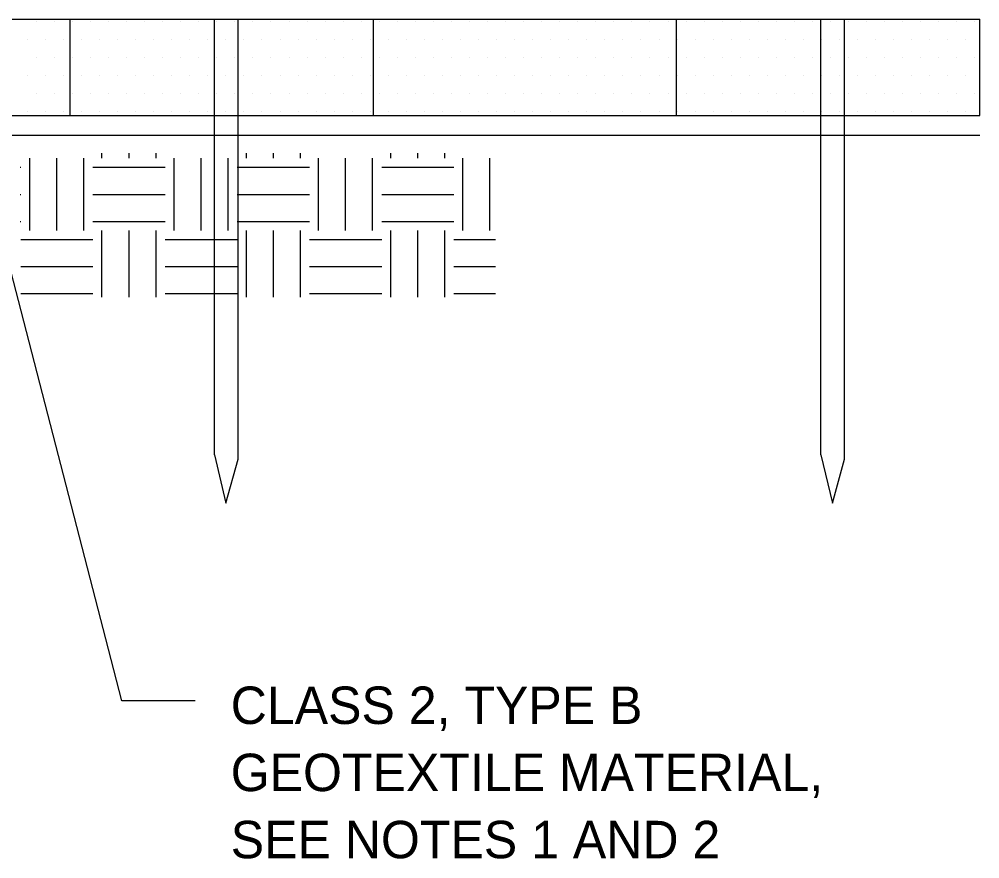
# Model space of a CAD drawing. Extents: x 638850 to 644908, y 297188 to 298900.
# Drawn here: x 641771.2 to 641843.9, y 297621.7 to 297685.3 of the extents above; entities that cross this region are included whole.
import ezdxf

# ---------------------------------------------------------------- set-up
doc = ezdxf.new("R2010")
doc.units = 0
for name, color, linetype in [('11', 7, 'Continuous'), ('12', 7, 'Continuous'), ('4', 7, 'Continuous'), ('5', 7, 'Continuous'), ('6', 7, 'Continuous'), ('7', 7, 'Continuous')]:
    doc.layers.add(name, color=color, linetype=linetype)

msp = doc.modelspace()

# ---------------------------------------------------------------- linework, layer by layer
at = {"layer": '11'}
for p, q in [((641772.493, 297685.127), (641772.493, 297685.127)), ((641773.86, 297685.127), (641773.86, 297685.127)), ((641775.227, 297685.127), (641775.227, 297685.127)), ((641776.594, 297685.127), (641776.594, 297685.127)), ((641777.961, 297685.127), (641777.961, 297685.127)), ((641779.328, 297685.127), (641779.328, 297685.127)), ((641780.695, 297685.127), (641780.695, 297685.127)), ((641782.062, 297685.127), (641782.062, 297685.127)), ((641783.428, 297685.127), (641783.428, 297685.127)), ((641784.795, 297685.127), (641784.795, 297685.127)), ((641786.162, 297685.127), (641786.162, 297685.127)), ((641787.529, 297685.127), (641787.529, 297685.127)), ((641788.896, 297685.127), (641788.896, 297685.127)), ((641790.263, 297685.127), (641790.263, 297685.127)), ((641791.63, 297685.127), (641791.63, 297685.127)), ((641792.997, 297685.127), (641792.997, 297685.127)), ((641794.363, 297685.127), (641794.363, 297685.127)), ((641795.73, 297685.127), (641795.73, 297685.127)), ((641797.097, 297685.127), (641797.097, 297685.127)), ((641798.464, 297685.127), (641798.464, 297685.127)), ((641799.831, 297685.127), (641799.831, 297685.127)), ((641801.198, 297685.127), (641801.198, 297685.127)), ((641802.565, 297685.127), (641802.565, 297685.127)), ((641803.932, 297685.127), (641803.932, 297685.127)), ((641805.298, 297685.127), (641805.298, 297685.127)), ((641806.665, 297685.127), (641806.665, 297685.127)), ((641808.032, 297685.127), (641808.032, 297685.127)), ((641809.399, 297685.127), (641809.399, 297685.127)), ((641810.766, 297685.127), (641810.766, 297685.127)), ((641812.133, 297685.127), (641812.133, 297685.127)), ((641813.5, 297685.127), (641813.5, 297685.127)), ((641814.867, 297685.127), (641814.867, 297685.127)), ((641816.233, 297685.127), (641816.233, 297685.127)), ((641817.6, 297685.127), (641817.6, 297685.127)), ((641818.967, 297685.127), (641818.967, 297685.127)), ((641820.334, 297685.127), (641820.334, 297685.127)), ((641821.701, 297685.127), (641821.701, 297685.127)), ((641823.068, 297685.127), (641823.068, 297685.127)), ((641824.435, 297685.127), (641824.435, 297685.127)), ((641825.802, 297685.127), (641825.802, 297685.127)), ((641827.168, 297685.127), (641827.168, 297685.127)), ((641828.535, 297685.127), (641828.535, 297685.127)), ((641829.902, 297685.127), (641829.902, 297685.127)), ((641831.269, 297685.127), (641831.269, 297685.127)), ((641832.636, 297685.127), (641832.636, 297685.127)), ((641834.003, 297685.127), (641834.003, 297685.127)), ((641835.37, 297685.127), (641835.37, 297685.127)), ((641836.737, 297685.127), (641836.737, 297685.127)), ((641838.103, 297685.127), (641838.103, 297685.127)), ((641839.47, 297685.127), (641839.47, 297685.127)), ((641840.837, 297685.127), (641840.837, 297685.127)), ((641842.204, 297685.127), (641842.204, 297685.127)), ((641843.571, 297685.127), (641843.571, 297685.127)), ((641771.809, 297683.76), (641771.809, 297683.76)), ((641773.178, 297683.76), (641773.178, 297683.76)), ((641774.543, 297683.76), (641774.543, 297683.76)), ((641775.912, 297683.76), (641775.912, 297683.76)), ((641777.276, 297683.76), (641777.276, 297683.76)), ((641778.645, 297683.76), (641778.645, 297683.76)), ((641780.01, 297683.76), (641780.01, 297683.76)), ((641781.379, 297683.76), (641781.379, 297683.76)), ((641782.744, 297683.76), (641782.744, 297683.76)), ((641784.113, 297683.76), (641784.113, 297683.76)), ((641785.478, 297683.76), (641785.478, 297683.76)), ((641786.847, 297683.76), (641786.847, 297683.76)), ((641788.211, 297683.76), (641788.211, 297683.76)), ((641789.58, 297683.76), (641789.58, 297683.76)), ((641790.945, 297683.76), (641790.945, 297683.76)), ((641792.314, 297683.76), (641792.314, 297683.76)), ((641793.679, 297683.76), (641793.679, 297683.76)), ((641795.048, 297683.76), (641795.048, 297683.76)), ((641796.413, 297683.76), (641796.413, 297683.76)), ((641797.782, 297683.76), (641797.782, 297683.76)), ((641799.146, 297683.76), (641799.146, 297683.76)), ((641800.515, 297683.76), (641800.515, 297683.76)), ((641801.88, 297683.76), (641801.88, 297683.76)), ((641803.249, 297683.76), (641803.249, 297683.76)), ((641804.614, 297683.76), (641804.614, 297683.76)), ((641805.983, 297683.76), (641805.983, 297683.76)), ((641807.348, 297683.76), (641807.348, 297683.76)), ((641808.717, 297683.76), (641808.717, 297683.76)), ((641810.081, 297683.76), (641810.081, 297683.76)), ((641811.45, 297683.76), (641811.45, 297683.76)), ((641812.815, 297683.76), (641812.815, 297683.76)), ((641814.184, 297683.76), (641814.184, 297683.76)), ((641815.549, 297683.76), (641815.549, 297683.76)), ((641816.918, 297683.76), (641816.918, 297683.76)), ((641818.283, 297683.76), (641818.283, 297683.76)), ((641819.652, 297683.76), (641819.652, 297683.76)), ((641821.016, 297683.76), (641821.016, 297683.76)), ((641822.385, 297683.76), (641822.385, 297683.76)), ((641823.75, 297683.76), (641823.75, 297683.76)), ((641825.119, 297683.76), (641825.119, 297683.76)), ((641826.484, 297683.76), (641826.484, 297683.76)), ((641827.853, 297683.76), (641827.853, 297683.76)), ((641829.218, 297683.76), (641829.218, 297683.76)), ((641830.587, 297683.76), (641830.587, 297683.76)), ((641831.951, 297683.76), (641831.951, 297683.76)), ((641833.32, 297683.76), (641833.32, 297683.76)), ((641834.685, 297683.76), (641834.685, 297683.76)), ((641836.054, 297683.76), (641836.054, 297683.76)), ((641837.419, 297683.76), (641837.419, 297683.76)), ((641838.788, 297683.76), (641838.788, 297683.76)), ((641840.153, 297683.76), (641840.153, 297683.76)), ((641841.522, 297683.76), (641841.522, 297683.76)), ((641842.886, 297683.76), (641842.886, 297683.76)), ((641772.493, 297682.393), (641772.493, 297682.393)), ((641773.86, 297682.393), (641773.86, 297682.393)), ((641775.227, 297682.393), (641775.227, 297682.393)), ((641776.594, 297682.393), (641776.594, 297682.393)), ((641777.961, 297682.393), (641777.961, 297682.393)), ((641779.328, 297682.393), (641779.328, 297682.393)), ((641780.695, 297682.393), (641780.695, 297682.393)), ((641782.062, 297682.393), (641782.062, 297682.393)), ((641783.428, 297682.393), (641783.428, 297682.393)), ((641784.795, 297682.393), (641784.795, 297682.393)), ((641786.162, 297682.393), (641786.162, 297682.393)), ((641787.529, 297682.393), (641787.529, 297682.393)), ((641788.896, 297682.393), (641788.896, 297682.393)), ((641790.263, 297682.393), (641790.263, 297682.393)), ((641791.63, 297682.393), (641791.63, 297682.393)), ((641792.997, 297682.393), (641792.997, 297682.393)), ((641794.363, 297682.393), (641794.363, 297682.393)), ((641795.73, 297682.393), (641795.73, 297682.393)), ((641797.097, 297682.393), (641797.097, 297682.393)), ((641798.464, 297682.393), (641798.464, 297682.393)), ((641799.831, 297682.393), (641799.831, 297682.393)), ((641801.198, 297682.393), (641801.198, 297682.393)), ((641802.565, 297682.393), (641802.565, 297682.393)), ((641803.932, 297682.393), (641803.932, 297682.393)), ((641805.298, 297682.393), (641805.298, 297682.393)), ((641806.665, 297682.393), (641806.665, 297682.393)), ((641808.032, 297682.393), (641808.032, 297682.393)), ((641809.399, 297682.393), (641809.399, 297682.393)), ((641810.766, 297682.393), (641810.766, 297682.393)), ((641812.133, 297682.393), (641812.133, 297682.393)), ((641813.5, 297682.393), (641813.5, 297682.393)), ((641814.867, 297682.393), (641814.867, 297682.393)), ((641816.233, 297682.393), (641816.233, 297682.393)), ((641817.6, 297682.393), (641817.6, 297682.393)), ((641818.967, 297682.393), (641818.967, 297682.393)), ((641820.334, 297682.393), (641820.334, 297682.393)), ((641821.701, 297682.393), (641821.701, 297682.393)), ((641823.068, 297682.393), (641823.068, 297682.393)), ((641824.435, 297682.393), (641824.435, 297682.393)), ((641825.802, 297682.393), (641825.802, 297682.393)), ((641827.168, 297682.393), (641827.168, 297682.393)), ((641828.535, 297682.393), (641828.535, 297682.393)), ((641829.902, 297682.393), (641829.902, 297682.393)), ((641831.269, 297682.393), (641831.269, 297682.393)), ((641832.636, 297682.393), (641832.636, 297682.393)), ((641834.003, 297682.393), (641834.003, 297682.393)), ((641835.37, 297682.393), (641835.37, 297682.393)), ((641836.737, 297682.393), (641836.737, 297682.393)), ((641838.103, 297682.393), (641838.103, 297682.393)), ((641839.47, 297682.393), (641839.47, 297682.393)), ((641840.837, 297682.393), (641840.837, 297682.393)), ((641842.204, 297682.393), (641842.204, 297682.393)), ((641843.571, 297682.393), (641843.571, 297682.393)), ((641771.809, 297681.026), (641771.809, 297681.026)), ((641773.178, 297681.026), (641773.178, 297681.026)), ((641774.543, 297681.026), (641774.543, 297681.026)), ((641775.912, 297681.026), (641775.912, 297681.026)), ((641777.276, 297681.026), (641777.276, 297681.026)), ((641778.645, 297681.026), (641778.645, 297681.026)), ((641780.01, 297681.026), (641780.01, 297681.026)), ((641781.379, 297681.026), (641781.379, 297681.026)), ((641782.744, 297681.026), (641782.744, 297681.026)), ((641784.113, 297681.026), (641784.113, 297681.026)), ((641785.478, 297681.026), (641785.478, 297681.026)), ((641786.847, 297681.026), (641786.847, 297681.026)), ((641788.211, 297681.026), (641788.211, 297681.026)), ((641789.58, 297681.026), (641789.58, 297681.026)), ((641790.945, 297681.026), (641790.945, 297681.026)), ((641792.314, 297681.026), (641792.314, 297681.026)), ((641793.679, 297681.026), (641793.679, 297681.026)), ((641795.048, 297681.026), (641795.048, 297681.026)), ((641796.413, 297681.026), (641796.413, 297681.026)), ((641797.782, 297681.026), (641797.782, 297681.026)), ((641799.146, 297681.026), (641799.146, 297681.026)), ((641800.515, 297681.026), (641800.515, 297681.026)), ((641801.88, 297681.026), (641801.88, 297681.026)), ((641803.249, 297681.026), (641803.249, 297681.026)), ((641804.614, 297681.026), (641804.614, 297681.026)), ((641805.983, 297681.026), (641805.983, 297681.026)), ((641807.348, 297681.026), (641807.348, 297681.026)), ((641808.717, 297681.026), (641808.717, 297681.026)), ((641810.081, 297681.026), (641810.081, 297681.026)), ((641811.45, 297681.026), (641811.45, 297681.026)), ((641812.815, 297681.026), (641812.815, 297681.026)), ((641814.184, 297681.026), (641814.184, 297681.026)), ((641815.549, 297681.026), (641815.549, 297681.026)), ((641816.918, 297681.026), (641816.918, 297681.026)), ((641818.283, 297681.026), (641818.283, 297681.026)), ((641819.652, 297681.026), (641819.652, 297681.026)), ((641821.016, 297681.026), (641821.016, 297681.026)), ((641822.385, 297681.026), (641822.385, 297681.026)), ((641823.75, 297681.026), (641823.75, 297681.026)), ((641825.119, 297681.026), (641825.119, 297681.026)), ((641826.484, 297681.026), (641826.484, 297681.026)), ((641827.853, 297681.026), (641827.853, 297681.026)), ((641829.218, 297681.026), (641829.218, 297681.026)), ((641830.587, 297681.026), (641830.587, 297681.026)), ((641831.951, 297681.026), (641831.951, 297681.026)), ((641833.32, 297681.026), (641833.32, 297681.026)), ((641834.685, 297681.026), (641834.685, 297681.026)), ((641836.054, 297681.026), (641836.054, 297681.026)), ((641837.419, 297681.026), (641837.419, 297681.026)), ((641838.788, 297681.026), (641838.788, 297681.026)), ((641840.153, 297681.026), (641840.153, 297681.026)), ((641841.522, 297681.026), (641841.522, 297681.026)), ((641842.886, 297681.026), (641842.886, 297681.026)), ((641772.493, 297679.659), (641772.493, 297679.659)), ((641773.86, 297679.659), (641773.86, 297679.659)), ((641775.227, 297679.659), (641775.227, 297679.659)), ((641776.594, 297679.659), (641776.594, 297679.659)), ((641777.961, 297679.659), (641777.961, 297679.659)), ((641779.328, 297679.659), (641779.328, 297679.659)), ((641780.695, 297679.659), (641780.695, 297679.659)), ((641782.062, 297679.659), (641782.062, 297679.659)), ((641783.428, 297679.659), (641783.428, 297679.659)), ((641784.795, 297679.659), (641784.795, 297679.659)), ((641786.162, 297679.659), (641786.162, 297679.659)), ((641787.529, 297679.659), (641787.529, 297679.659)), ((641788.896, 297679.659), (641788.896, 297679.659)), ((641790.263, 297679.659), (641790.263, 297679.659)), ((641791.63, 297679.659), (641791.63, 297679.659)), ((641792.997, 297679.659), (641792.997, 297679.659)), ((641794.363, 297679.659), (641794.363, 297679.659)), ((641795.73, 297679.659), (641795.73, 297679.659)), ((641797.097, 297679.659), (641797.097, 297679.659)), ((641798.464, 297679.659), (641798.464, 297679.659)), ((641799.831, 297679.659), (641799.831, 297679.659)), ((641801.198, 297679.659), (641801.198, 297679.659)), ((641802.565, 297679.659), (641802.565, 297679.659)), ((641803.932, 297679.659), (641803.932, 297679.659)), ((641805.298, 297679.659), (641805.298, 297679.659)), ((641806.665, 297679.659), (641806.665, 297679.659)), ((641808.032, 297679.659), (641808.032, 297679.659)), ((641809.399, 297679.659), (641809.399, 297679.659)), ((641810.766, 297679.659), (641810.766, 297679.659)), ((641812.133, 297679.659), (641812.133, 297679.659)), ((641813.5, 297679.659), (641813.5, 297679.659)), ((641814.867, 297679.659), (641814.867, 297679.659)), ((641816.233, 297679.659), (641816.233, 297679.659)), ((641817.6, 297679.659), (641817.6, 297679.659)), ((641818.967, 297679.659), (641818.967, 297679.659)), ((641820.334, 297679.659), (641820.334, 297679.659)), ((641821.701, 297679.659), (641821.701, 297679.659)), ((641823.068, 297679.659), (641823.068, 297679.659)), ((641824.435, 297679.659), (641824.435, 297679.659)), ((641825.802, 297679.659), (641825.802, 297679.659)), ((641827.168, 297679.659), (641827.168, 297679.659)), ((641828.535, 297679.659), (641828.535, 297679.659)), ((641829.902, 297679.659), (641829.902, 297679.659)), ((641831.269, 297679.659), (641831.269, 297679.659)), ((641832.636, 297679.659), (641832.636, 297679.659)), ((641834.003, 297679.659), (641834.003, 297679.659)), ((641835.37, 297679.659), (641835.37, 297679.659)), ((641836.737, 297679.659), (641836.737, 297679.659)), ((641838.103, 297679.659), (641838.103, 297679.659)), ((641839.47, 297679.659), (641839.47, 297679.659)), ((641840.837, 297679.659), (641840.837, 297679.659)), ((641842.204, 297679.659), (641842.204, 297679.659)), ((641843.571, 297679.659), (641843.571, 297679.659)), ((641771.809, 297678.292), (641771.809, 297678.292)), ((641773.178, 297678.292), (641773.178, 297678.292)), ((641774.543, 297678.292), (641774.543, 297678.292)), ((641775.912, 297678.292), (641775.912, 297678.292)), ((641777.276, 297678.292), (641777.276, 297678.292)), ((641778.645, 297678.292), (641778.645, 297678.292)), ((641780.01, 297678.292), (641780.01, 297678.292)), ((641781.379, 297678.292), (641781.379, 297678.292)), ((641782.744, 297678.292), (641782.744, 297678.292)), ((641784.113, 297678.292), (641784.113, 297678.292)), ((641785.478, 297678.292), (641785.478, 297678.292)), ((641786.847, 297678.292), (641786.847, 297678.292)), ((641788.211, 297678.292), (641788.211, 297678.292)), ((641789.58, 297678.292), (641789.58, 297678.292)), ((641790.945, 297678.292), (641790.945, 297678.292)), ((641792.314, 297678.292), (641792.314, 297678.292)), ((641793.679, 297678.292), (641793.679, 297678.292)), ((641795.048, 297678.292), (641795.048, 297678.292)), ((641796.413, 297678.292), (641796.413, 297678.292)), ((641797.782, 297678.292), (641797.782, 297678.292)), ((641799.146, 297678.292), (641799.146, 297678.292)), ((641800.515, 297678.292), (641800.515, 297678.292)), ((641801.88, 297678.292), (641801.88, 297678.292)), ((641803.249, 297678.292), (641803.249, 297678.292)), ((641804.614, 297678.292), (641804.614, 297678.292)), ((641805.983, 297678.292), (641805.983, 297678.292)), ((641807.348, 297678.292), (641807.348, 297678.292)), ((641808.717, 297678.292), (641808.717, 297678.292)), ((641810.081, 297678.292), (641810.081, 297678.292)), ((641811.45, 297678.292), (641811.45, 297678.292)), ((641812.815, 297678.292), (641812.815, 297678.292)), ((641814.184, 297678.292), (641814.184, 297678.292)), ((641815.549, 297678.292), (641815.549, 297678.292)), ((641816.918, 297678.292), (641816.918, 297678.292)), ((641818.283, 297678.292), (641818.283, 297678.292)), ((641819.652, 297678.292), (641819.652, 297678.292)), ((641821.016, 297678.292), (641821.016, 297678.292)), ((641822.385, 297678.292), (641822.385, 297678.292)), ((641823.75, 297678.292), (641823.75, 297678.292)), ((641825.119, 297678.292), (641825.119, 297678.292)), ((641826.484, 297678.292), (641826.484, 297678.292)), ((641827.853, 297678.292), (641827.853, 297678.292)), ((641829.218, 297678.292), (641829.218, 297678.292)), ((641830.587, 297678.292), (641830.587, 297678.292)), ((641831.951, 297678.292), (641831.951, 297678.292)), ((641833.32, 297678.292), (641833.32, 297678.292)), ((641834.685, 297678.292), (641834.685, 297678.292)), ((641836.054, 297678.292), (641836.054, 297678.292)), ((641837.419, 297678.292), (641837.419, 297678.292)), ((641838.788, 297678.292), (641838.788, 297678.292)), ((641840.153, 297678.292), (641840.153, 297678.292)), ((641841.522, 297678.292), (641841.522, 297678.292)), ((641842.886, 297678.292), (641842.886, 297678.292))]:
    msp.add_line(p, q, dxfattribs=at)
at = {"layer": '12'}
for p, q in [((641777.46, 297674.786), (641777.46, 297675.163)), ((641779.509, 297674.786), (641779.509, 297675.163)), ((641781.561, 297674.786), (641781.561, 297675.163)), ((641788.395, 297674.786), (641788.395, 297675.163)), ((641790.444, 297674.786), (641790.444, 297675.163)), ((641792.496, 297674.786), (641792.496, 297675.163)), ((641799.33, 297674.786), (641799.33, 297675.163)), ((641801.379, 297674.786), (641801.379, 297675.163)), ((641803.431, 297674.786), (641803.431, 297675.163)), ((641771.993, 297669.319), (641771.993, 297674.786)), ((641774.042, 297669.319), (641774.042, 297674.786)), ((641776.093, 297669.319), (641776.093, 297674.786)), ((641782.928, 297669.319), (641782.928, 297674.786)), ((641784.977, 297669.319), (641784.977, 297674.786)), ((641787.028, 297669.319), (641787.028, 297674.786)), ((641793.863, 297669.319), (641793.863, 297674.786)), ((641795.912, 297669.319), (641795.912, 297674.786)), ((641797.963, 297669.319), (641797.963, 297674.786)), ((641804.798, 297669.319), (641804.798, 297674.786)), ((641806.847, 297669.319), (641806.847, 297674.786)), ((641771.26, 297674.104), (641771.308, 297674.104)), ((641776.776, 297674.104), (641782.243, 297674.104)), ((641787.711, 297674.104), (641793.178, 297674.104)), ((641798.646, 297674.104), (641804.113, 297674.104)), ((641771.26, 297672.053), (641771.308, 297672.053)), ((641776.776, 297672.053), (641782.243, 297672.053)), ((641787.711, 297672.053), (641793.178, 297672.053)), ((641798.646, 297672.053), (641804.113, 297672.053)), ((641771.26, 297670.003), (641771.308, 297670.003)), ((641776.776, 297670.003), (641782.243, 297670.003)), ((641787.711, 297670.003), (641793.178, 297670.003)), ((641798.646, 297670.003), (641804.113, 297670.003)), ((641777.46, 297664.271), (641777.46, 297669.319)), ((641779.509, 297664.271), (641779.509, 297669.319)), ((641781.561, 297664.271), (641781.561, 297669.319)), ((641788.395, 297664.271), (641788.395, 297669.319)), ((641790.444, 297664.271), (641790.444, 297669.319)), ((641792.496, 297664.271), (641792.496, 297669.319)), ((641799.33, 297664.271), (641799.33, 297669.319)), ((641801.379, 297664.271), (641801.379, 297669.319)), ((641803.431, 297664.271), (641803.431, 297669.319)), ((641771.308, 297668.637), (641776.776, 297668.637)), ((641782.243, 297668.637), (641787.711, 297668.637)), ((641793.178, 297668.637), (641798.646, 297668.637)), ((641804.113, 297668.637), (641807.262, 297668.637)), ((641771.308, 297666.585), (641776.776, 297666.585)), ((641782.243, 297666.585), (641787.711, 297666.585)), ((641793.178, 297666.585), (641798.646, 297666.585)), ((641804.113, 297666.585), (641807.262, 297666.585)), ((641771.308, 297664.536), (641776.776, 297664.536)), ((641782.243, 297664.536), (641787.711, 297664.536)), ((641793.178, 297664.536), (641798.646, 297664.536)), ((641804.113, 297664.536), (641807.262, 297664.536))]:
    msp.add_line(p, q, dxfattribs=at)
at = {"layer": '4'}
for p, q in [((641660.237, 297685.317), (641843.945, 297685.317)), ((641775.054, 297678.028), (641775.054, 297685.317)), ((641798.018, 297678.028), (641798.018, 297685.317)), ((641820.981, 297678.028), (641820.981, 297685.317)), ((641843.945, 297678.028), (641843.945, 297685.317)), ((641660.237, 297678.028), (641843.945, 297678.028))]:
    msp.add_line(p, q, dxfattribs=at)
at = {"layer": '5'}
for p, q in [((641778.971, 297633.684), (641767.892, 297676.521)), ((641784.513, 297633.684), (641778.971, 297633.684))]:
    msp.add_line(p, q, dxfattribs=at)
at = {"layer": '6'}
for p, q in [((641785.981, 297652.315), (641785.981, 297685.308)), ((641785.981, 297685.308), (641787.772, 297685.308)), ((641787.772, 297652.002), (641787.772, 297685.308)), ((641831.908, 297652.315), (641831.908, 297685.308)), ((641831.908, 297685.308), (641833.699, 297685.308)), ((641833.699, 297652.002), (641833.699, 297685.308)), ((641785.981, 297652.315), (641786.853, 297648.658)), ((641786.853, 297648.658), (641787.772, 297652.002)), ((641831.908, 297652.315), (641832.78, 297648.658)), ((641832.78, 297648.658), (641833.699, 297652.002))]:
    msp.add_line(p, q, dxfattribs=at)
at = {"layer": '7'}
msp.add_line((641660.237, 297676.545), (641843.945, 297676.545), dxfattribs=at)

# ---------------------------------------------------------------- texts
at = {"layer": '4'}
for s, p in [('CLASS 2, TYPE B', (641787.212, 297631.94)), ('GEOTEXTILE MATERIAL,', (641787.212, 297626.855)), ('SEE NOTES 1 AND 2', (641787.212, 297621.77))]:
    msp.add_text(s, height=2.835, dxfattribs=at).set_placement(p)

doc.saveas('drawing.dxf')
